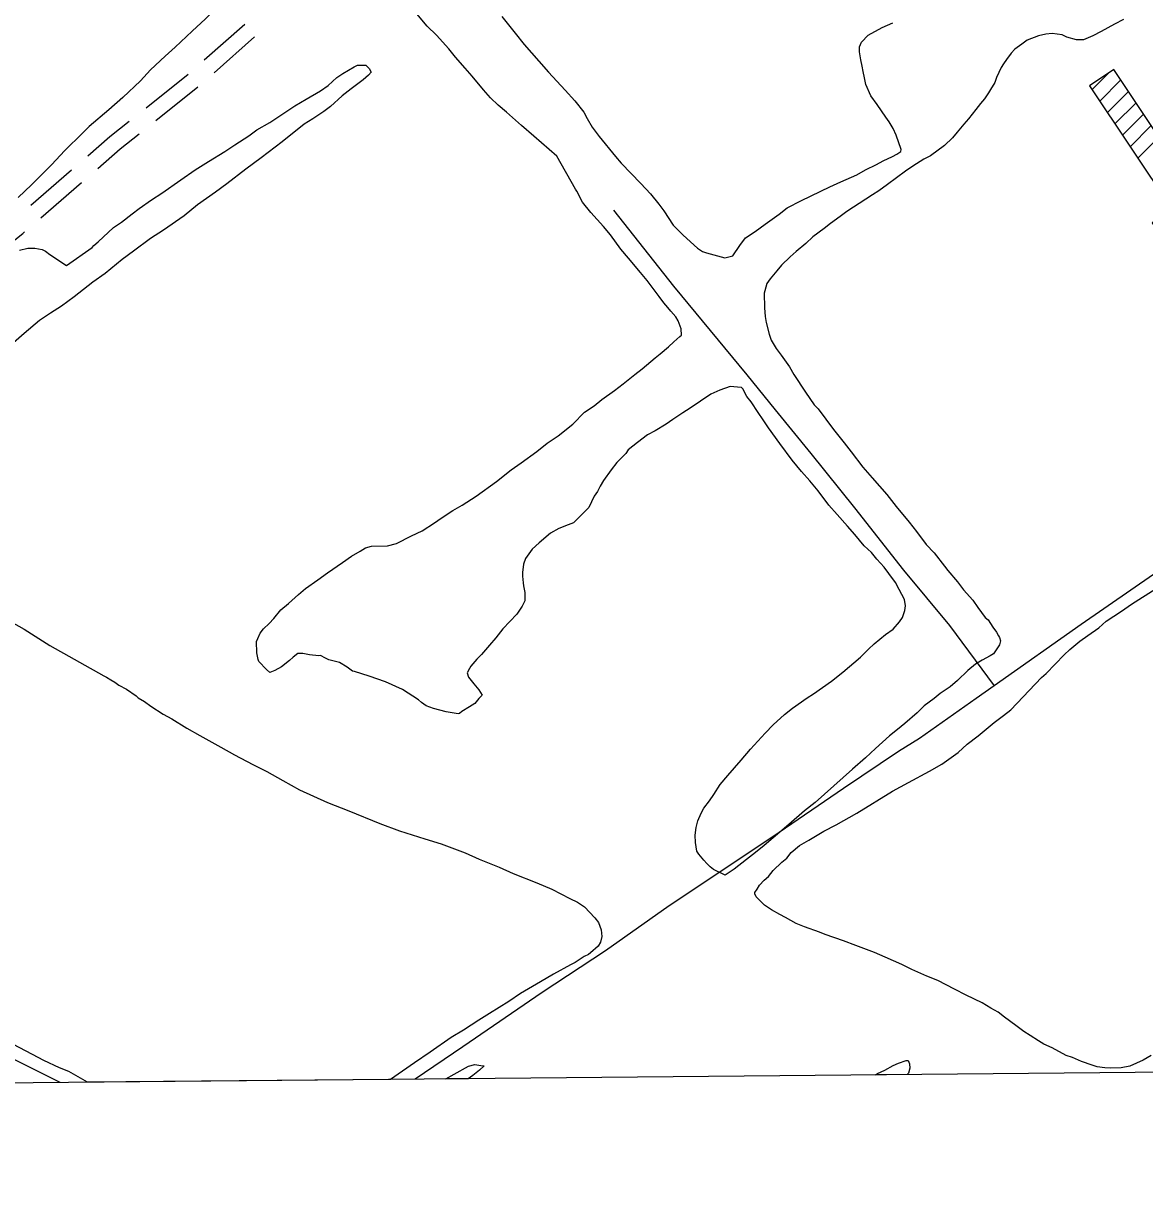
# Model space of a CAD drawing. Extents: x 3598634 to 3636690, y 517270 to 542944.
# Drawn here: x 3625513 to 3627594, y 522677 to 524854 of the extents above; entities that cross this region are included whole.
import ezdxf

# ---------------------------------------------------------------- set-up
doc = ezdxf.new("R2010")
doc.units = 0
for name, color, linetype in [('V-BLDG-OTLN', 7, 'Continuous'), ('V-GRID-FRAM', 7, 'Continuous'), ('V-ROAD-CNTR', 7, 'Continuous'), ('V-SITE-VEGE', 7, 'Continuous'), ('V-TOPO-SHOR', 7, 'Continuous')]:
    doc.layers.add(name, color=color, linetype=linetype)

msp = doc.modelspace()

# ---------------------------------------------------------------- linework, layer by layer
at = {"layer": 'V-BLDG-OTLN'}
for p, q in [((3627496.6, 524731.3), (3627527.5, 524762.1)), ((3627510.7, 524710), (3627549.8, 524749.1)), ((3627524.9, 524688.8), (3627563.9, 524727.9)), ((3627539, 524667.6), (3627578.1, 524706.7)), ((3627553.2, 524646.4), (3627592.2, 524685.5)), ((3627567.3, 524625.2), (3627606.4, 524664.3)), ((3627581.5, 524604), (3627620.5, 524643))]:
    msp.add_line(p, q, dxfattribs=at)
msp.add_lwpolyline([(3627889.3, 524240.1), (3627536.9, 524768.4), (3627491.8, 524738.4), (3627645.1, 524508.6), (3627608.2, 524484), (3627648.2, 524424), (3627622.5, 524406.8), (3627715.8, 524267), (3627745.8, 524287), (3627811.6, 524188.2)], close=True, dxfattribs=at)
at = {"layer": 'V-GRID-FRAM'}
msp.add_lwpolyline([(3602690.3, 540859.2), (3634347.4, 541153.9), (3634524.6, 522971.8), (3602851.6, 522676.9), (3602690.3, 540859.2)], dxfattribs=at)
at = {"layer": 'V-ROAD-CNTR'}
for p, q in [((3625848.6, 524786.4), (3625923.6, 524852.6)), ((3625867, 524762.5), (3625941.9, 524828.8)), ((3625740.4, 524697.6), (3625818.4, 524760.1)), ((3625758.7, 524673.8), (3625836.8, 524736.3)), ((3625526.5, 524516.9), (3625602.2, 524582.3)), ((3625544.9, 524493.1), (3625620.5, 524558.5))]:
    msp.add_line(p, q, dxfattribs=at)
for points in [[(3625632.4, 524608.5), (3625673.5, 524644), (3625709.2, 524672.6)], [(3625650.8, 524584.7), (3625692.7, 524621), (3625727.5, 524648.8)], [(3625436.3, 524404.7), (3625511.5, 524464.2), (3625514.6, 524467)]]:
    msp.add_lwpolyline(points, dxfattribs=at)
at = {"layer": 'V-SITE-VEGE'}
for p, q in [((3625488.9, 523744), (3625514.1, 523730.1)), ((3625514.1, 523730.1), (3625561.9, 523699.7)), ((3625561.9, 523699.7), (3625661.9, 523643.4)), ((3625661.9, 523643.4), (3625667.3, 523640.8)), ((3625667.3, 523640.8), (3625675.4, 523635.6)), ((3625675.4, 523635.6), (3625682.6, 523631.3)), ((3625682.6, 523631.3), (3625689.9, 523626.1)), ((3625689.9, 523626.1), (3625704.3, 523618.3)), ((3625704.3, 523618.3), (3625722.3, 523606.1)), ((3625722.3, 523606.1), (3625726, 523602.6)), ((3625726, 523602.6), (3625737.7, 523595.7)), ((3625737.7, 523595.7), (3625749.4, 523586.9)), ((3625749.4, 523586.9), (3625772, 523572.2)), ((3625772, 523572.2), (3625788.2, 523563.5)), ((3625788.2, 523563.5), (3625816.1, 523546.2)), ((3625816.1, 523546.2), (3625840.5, 523532.3)), ((3625840.5, 523532.3), (3625879.2, 523510.7)), ((3625879.2, 523510.7), (3625904.4, 523496.8)), ((3625904.4, 523496.8), (3625938.6, 523478.7)), ((3625938.6, 523478.7), (3625964.7, 523465.7)), ((3625964.7, 523465.7), (3625994.4, 523449.3)), ((3625994.4, 523449.3), (3626025.1, 523432)), ((3626025.1, 523432), (3626077.2, 523407.9)), ((3626077.2, 523407.9), (3626116.7, 523392.5)), ((3626116.7, 523392.5), (3626174.2, 523369.4)), ((3626174.2, 523369.4), (3626211, 523355.8)), ((3626211, 523355.8), (3626257.7, 523340.5)), ((3626257.7, 523340.5), (3626288.2, 523331.2)), ((3626288.2, 523331.2), (3626333.1, 523315)), ((3626333.1, 523315), (3626359.1, 523303)), ((3626359.1, 523303), (3626396, 523288.4)), ((3626396, 523288.4), (3626422, 523276.4)), ((3626422, 523276.4), (3626466, 523259.3)), ((3626466, 523259.3), (3626493.9, 523247.3)), ((3626493.9, 523247.3), (3626527.2, 523230)), ((3626527.2, 523230), (3626541.6, 523223.1)), ((3626541.6, 523223.1), (3626554.2, 523214.4)), ((3626554.2, 523214.4), (3626573.3, 523194.2)), ((3626573.3, 523194.2), (3626580.6, 523185.4)), ((3626580.6, 523185.4), (3626585.3, 523172.1)), ((3626585.3, 523172.1), (3626586.4, 523159.7)), ((3626583.9, 523148.9), (3626579.6, 523141.7)), ((3626586.4, 523159.7), (3626583.9, 523148.9)), ((3626562, 523126.2), (3626554, 523122.5)), ((3626565.5, 523129), (3626562, 523126.2)), ((3626579.6, 523141.7), (3626565.5, 523129)), ((3626528.4, 523106.9), (3626496.6, 523089.4)), ((3626537.3, 523111.5), (3626528.4, 523106.9)), ((3626554, 523122.5), (3626537.3, 523111.5)), ((3626496.6, 523089.4), (3626472.8, 523075.7)), ((3626472.8, 523075.7), (3626435.7, 523053.6)), ((3626435.7, 523053.6), (3626413.6, 523039)), ((3626413.6, 523039), (3626378.3, 523016.9)), ((3626358, 523004.1), (3626329.8, 522985.8)), ((3626378.3, 523016.9), (3626358, 523004.1)), ((3626329.8, 522985.8), (3626306.8, 522972)), ((3625529.4, 522940.8), (3625493.4, 522959.9)), ((3626306.8, 522972), (3626268, 522944.6)), ((3625551, 522929.6), (3625529.4, 522940.8)), ((3626268, 522944.6), (3626238.9, 522925.3)), ((3625579.8, 522915.8), (3625551, 522929.6)), ((3625596.9, 522909), (3625579.8, 522915.8)), ((3625618.5, 522896.9), (3625596.9, 522909)), ((3626238.9, 522925.3), (3626194, 522894.2)), ((3626312.4, 522904.3), (3626339, 522919)), ((3626339, 522919), (3626350.5, 522921.9)), ((3626359.6, 522911.4), (3626347.3, 522901.3)), ((3626350.5, 522921.9), (3626365.7, 522919.5)), ((3626368.4, 522919.5), (3626359.6, 522911.4)), ((3626365.7, 522919.5), (3626368.4, 522919.5)), ((3627098.4, 522905.3), (3627111.7, 522911.7)), ((3627111.7, 522911.7), (3627127.6, 522920)), ((3627127.6, 522920), (3627137.3, 522924.7)), ((3627137.3, 522924.7), (3627151.5, 522929.4)), ((3627151.5, 522929.4), (3627155.1, 522929.4)), ((3627155.1, 522929.4), (3627157.8, 522923.2)), ((3627158, 522915.2), (3627155.5, 522906.2)), ((3627157.8, 522923.2), (3627158, 522915.2)), ((3625632, 522889.1), (3625618.5, 522896.9)), ((3625632.1, 522889), (3625632, 522889.1)), ((3626194, 522894.2), (3625632.1, 522889)), ((3626297.1, 522895.2), (3626312.4, 522904.3)), ((3626338.7, 522895.6), (3626297.1, 522895.2)), ((3626347.3, 522901.3), (3626338.7, 522895.6)), ((3627094.3, 522902.6), (3627098.4, 522905.3)), ((3627153.2, 522903.2), (3627094.3, 522902.6)), ((3627155.5, 522906.2), (3627153.2, 522903.2))]:
    msp.add_line(p, q, dxfattribs=at)
for points in [[(3625993.9, 524993.5), (3625979.8, 524980.8), (3625955.2, 524961.6), (3625938.5, 524946.2), (3625908.6, 524920.7), (3625887.5, 524898.9), (3625850.7, 524862.6), (3625826.1, 524839.9), (3625794.5, 524809.9), (3625776, 524793.5), (3625748.8, 524768.1), (3625730.4, 524747.3), (3625697.1, 524716.4), (3625671.6, 524693.6), (3625634.6, 524662.7), (3625623.3, 524650.9), (3625589, 524617.3), (3625565.4, 524591.9), (3625527.7, 524554.7), (3625503.1, 524531)], [(3625948, 523712.6), (3625952.3, 523722.4), (3625958.4, 523730.6), (3625968.9, 523740.6), (3625977.7, 523749.6), (3625990.8, 523765.9), (3626004.9, 523777.8), (3626023.3, 523794.1), (3626036.5, 523805.1), (3626059.4, 523821.5), (3626077.1, 523834.3), (3626105.3, 523853.5), (3626122, 523865.4), (3626137.9, 523874.6), (3626147.6, 523881), (3626159.2, 523883.9), (3626188.6, 523884.4), (3626205.5, 523889.1), (3626232.9, 523903), (3626253.2, 523912.3), (3626276.2, 523926.9), (3626288.5, 523936.1), (3626309.7, 523949.8), (3626327.4, 523959.9), (3626353, 523976.4), (3626390.9, 524003.8), (3626418.1, 524025.7), (3626436.6, 524038.5), (3626465.7, 524059.5), (3626485.1, 524075), (3626505.4, 524088.8), (3626532.7, 524110.6), (3626554.6, 524132.4), (3626572.2, 524144.3), (3626586.3, 524156.2), (3626610.1, 524172.6), (3626625.9, 524185.4), (3626647.9, 524202.7), (3626661.2, 524212.8), (3626685.8, 524233.7), (3626694.6, 524241), (3626710.4, 524253.8), (3626720.1, 524262.8), (3626731.5, 524272.8), (3626734.1, 524275.6), (3626733.9, 524287.2), (3626728.3, 524302.2), (3626723.7, 524309.3), (3626714.6, 524319.8), (3626709.2, 524326.9), (3626701.9, 524335.7), (3626692.8, 524347.1), (3626670.8, 524377.1), (3626658.1, 524392), (3626636.2, 524418.4), (3626621.7, 524435.1), (3626602.5, 524461.5), (3626589.7, 524477.4), (3626566.1, 524502.9), (3626550.6, 524522.2), (3626540.4, 524542.6), (3626537.7, 524546.1), (3626502.7, 524607.9), (3626460.2, 524644.7), (3626437.5, 524664.8), (3626409.4, 524689.3), (3626394.1, 524702.4), (3626379.6, 524715.6), (3626366.8, 524730.5), (3626345.9, 524756), (3626333.1, 524771), (3626314.9, 524791.2), (3626302.2, 524807), (3626279.4, 524832.5), (3626262.2, 524849.1), (3626236.7, 524879)], [(3626401.1, 524866.7), (3626425.7, 524835.9), (3626442.1, 524814.8), (3626469.4, 524784)], [(3626469.4, 524784), (3626487.6, 524763.8), (3626518.5, 524730.4), (3626536.7, 524710.2), (3626553.1, 524689.1), (3626559.5, 524677.6), (3626568.7, 524661.7), (3626581.5, 524644.1), (3626611.6, 524607.1), (3626622.5, 524594.8), (3626658.8, 524557.1), (3626677, 524537.8), (3626692.5, 524518.4), (3626701.6, 524506.1), (3626719, 524479.6), (3626737.2, 524461.2), (3626764.4, 524436.7), (3626773.4, 524430.6), (3626780.6, 524428), (3626814.6, 524418.8), (3626829.7, 524422.6), (3626842.8, 524441.6), (3626853.3, 524456), (3626870.9, 524467.9), (3626889.4, 524481.6), (3626915.8, 524499.9), (3626930.8, 524511.8), (3626957.3, 524525.6), (3627009.5, 524550.6), (3627029.9, 524559.9), (3627060, 524572.9), (3627075.9, 524582.1), (3627096.3, 524592.2), (3627108.6, 524598.7), (3627126.3, 524607), (3627134.3, 524611.6), (3627141.3, 524616.2), (3627142.2, 524619.8), (3627132.8, 524646.4), (3627127.2, 524658.8), (3627119.9, 524671.1), (3627113.5, 524679.9), (3627097.9, 524703.8), (3627086, 524719.6), (3627076.8, 524740.9), (3627073.9, 524753.3), (3627071.9, 524764.9), (3627069.9, 524774.7), (3627067.1, 524786.2), (3627065, 524801.3), (3627064.9, 524810.3), (3627068.3, 524819.2), (3627080.6, 524831.9), (3627107.1, 524846.7), (3627126.5, 524855)], [(3627554.7, 524861.5), (3627537.9, 524852.3), (3627513.1, 524839.3), (3627498.1, 524831.1), (3627480.4, 524823.6), (3627467.9, 524823.4), (3627449.9, 524828.4), (3627441, 524832.8), (3627422.2, 524835.1), (3627410.6, 524834), (3627397.3, 524831.1), (3627376, 524822.7), (3627366.3, 524815.4), (3627353.1, 524806.3), (3627346.1, 524799), (3627337.4, 524787.3), (3627332.1, 524779.2), (3627327.8, 524771.9), (3627319.2, 524753.9), (3627315.8, 524744.1), (3627308, 524731.5), (3627304.5, 524725.2), (3627296.7, 524714.3), (3627289.7, 524705.3), (3627281, 524694.4), (3627267, 524677.2), (3627258.2, 524667.3), (3627246, 524651.9), (3627237.2, 524641.9), (3627222.3, 524627.4), (3627196.8, 524608.2), (3627184.4, 524601.8), (3627164.1, 524588.9), (3627150, 524579.8), (3627116.5, 524555.1), (3627100.7, 524543.2), (3627089.2, 524535.9), (3627076.8, 524527.7), (3627041.5, 524504.8), (3627029.2, 524495.6), (3627010.7, 524482.8), (3626999.3, 524473.7), (3626978.1, 524458.2), (3626964.9, 524445.5), (3626947.4, 524430.9), (3626935.9, 524420.9), (3626920.1, 524405.4), (3626911.4, 524394.6), (3626899.2, 524380.1), (3626893.1, 524371.1), (3626888.8, 524357.6), (3626888, 524353.1), (3626888.5, 524326.4), (3626889.6, 524310.3), (3626891.6, 524298.8), (3626897.3, 524277.5), (3626901.1, 524265.9), (3626910.3, 524250.9), (3626919.4, 524238.6), (3626935, 524216.6), (3626943.2, 524202.4)], [(3625505.7, 524433), (3625520.8, 524436.8), (3625534.1, 524437), (3625547.6, 524434.6), (3625553.9, 524431.1), (3625562, 524425), (3625592.7, 524405), (3625640.3, 524437.9), (3625643.8, 524441.6), (3625651.7, 524448.8), (3625679.8, 524475.2), (3625694.8, 524485.3), (3625715, 524500.8), (3625727.4, 524510.8), (3625750.3, 524526.4), (3625769.7, 524539.2), (3625805, 524563.9), (3625831.4, 524582.2), (3625856.1, 524597.8), (3625887, 524616.1), (3625905.5, 524628.9), (3625931.1, 524645.4), (3625946.1, 524656.4), (3625970, 524670.2), (3625986.7, 524681.2), (3626016.7, 524701.3), (3626037.9, 524713.3), (3626064.4, 524728.9), (3626078.5, 524738.9), (3626094.3, 524753.5), (3626105.8, 524760.8), (3626127, 524773.7), (3626133.2, 524776.5), (3626148.3, 524776.7), (3626154.7, 524770.6), (3626158.4, 524763.5), (3626153.1, 524758.1), (3626143.5, 524749), (3626121.4, 524732.5), (3626104.7, 524719.8), (3626082.8, 524699.8), (3626070.4, 524690.6), (3626050.1, 524676.9), (3626034.2, 524666.8), (3625992.9, 524634), (3625954.1, 524604.8), (3625925.9, 524583.8), (3625890.7, 524556.4), (3625869.6, 524540.9), (3625836.1, 524517.1), (3625811.4, 524497.1), (3625772.6, 524470.5), (3625748.8, 524455), (3625717.1, 524431.2), (3625696, 524415.7), (3625664.3, 524390.2), (3625641.4, 524373.7), (3625607.1, 524346.4), (3625583.3, 524329), (3625563, 524316.2), (3625542.7, 524302.4), (3625514.5, 524278.8), (3625494.3, 524261.5)], [(3626943.2, 524202.4), (3626964.3, 524169.8), (3626980.8, 524146), (3626988, 524139), (3627016.4, 524100.2), (3627036.4, 524075.6), (3627049.2, 524058.8), (3627071.1, 524030.7), (3627088.4, 524010.4), (3627115.7, 523979.7), (3627133, 523957.7), (3627156.7, 523928.6), (3627170.4, 523911), (3627188.6, 523887.2), (3627203.2, 523871.4), (3627222.3, 523846.8), (3627228.7, 523838.9), (3627246.9, 523817.8), (3627257.9, 523802.8), (3627275.1, 523783.5), (3627284.3, 523770.2), (3627298, 523751.7), (3627303.4, 523747.4), (3627312.6, 523733.3), (3627319, 523724.4), (3627322.7, 523717.4), (3627324.5, 523714.7), (3627326.4, 523708.5), (3627324.7, 523700.5), (3627318.6, 523691.4), (3627313.4, 523684.2), (3627307.2, 523680.5), (3627292.2, 523672.2), (3627279.9, 523664.9), (3627265.8, 523653.1), (3627246.5, 523634.9), (3627233.3, 523623.1), (3627214.8, 523610.2), (3627203.3, 523601.1), (3627184.8, 523587.4), (3627171.7, 523574.7), (3627148.8, 523554.7), (3627135.6, 523543.8), (3627120.7, 523531.9), (3627094.3, 523508.3), (3627075.9, 523491), (3627052.1, 523470.1), (3626982.7, 523408.2), (3626962.5, 523392.7), (3626933.5, 523367.2), (3626904.4, 523342.7), (3626887.7, 523328.1), (3626871.9, 523315.3), (3626855.2, 523302.6), (3626832.3, 523284.3), (3626820.8, 523277), (3626815.5, 523273.3), (3626793.9, 523283.7), (3626787.6, 523288.9), (3626781.2, 523295), (3626775.8, 523301.2), (3626766.7, 523312.6), (3626763, 523317.9), (3626760.1, 523333.9), (3626759.8, 523347.3), (3626761.4, 523361.6), (3626764.7, 523374.2), (3626770.7, 523388.5), (3626775.9, 523397.5), (3626786.4, 523411.1), (3626794.2, 523422.8), (3626806.4, 523441.8), (3626820.4, 523458.1), (3626844.9, 523487), (3626862.4, 523507), (3626889.5, 523536.9), (3626904.4, 523552.3), (3626925.5, 523571.4), (3626940.5, 523583.2), (3626967.8, 523602.5), (3626979.3, 523609.8), (3627012.8, 523633.6), (3627033.9, 523650), (3627066.4, 523678.2), (3627081.3, 523692.7), (3627091.9, 523702.7), (3627113, 523720), (3627127.1, 523730.1), (3627139.3, 523743.7), (3627144.5, 523751.8), (3627148.8, 523764.3), (3627150.4, 523773.3), (3627148.4, 523784.9), (3627138.3, 523803.4), (3627131.8, 523816.7), (3627119.1, 523833.4), (3627110.8, 523844.9), (3627097.2, 523859.8), (3627087.2, 523872.1), (3627073.6, 523884.4), (3627056.3, 523905.5)], [(3627056.3, 523905.5), (3627042.6, 523921.3), (3627023.5, 523942.4), (3627008.1, 523960), (3626988, 523986.4), (3626972.5, 524004.9), (3626957, 524022.5), (3626939.7, 524043.6), (3626916.9, 524074.4), (3626895.9, 524103.5), (3626885.8, 524118.5), (3626876.7, 524131.7), (3626863.8, 524152), (3626855.6, 524161.7), (3626848.2, 524175.8), (3626845.5, 524178.4), (3626838.4, 524179.2), (3626825, 524179.9), (3626805.5, 524173.3), (3626788.6, 524165.9), (3626750.7, 524140.2), (3626736.6, 524131.1), (3626718.1, 524119.2), (3626705.7, 524110), (3626685.4, 524098.1), (3626671.3, 524090.7), (3626652.8, 524076.1), (3626644, 524069.7), (3626635.2, 524062.4), (3626630.8, 524056.1), (3626614.2, 524038.9), (3626603.7, 524025.3), (3626589.8, 524005.5), (3626583.7, 523995.5), (3626578.5, 523985.6), (3626572.4, 523976.6), (3626562.1, 523955.9), (3626534, 523926.9), (3626524.3, 523923.2), (3626506.5, 523916.6), (3626491.5, 523908.3), (3626470.4, 523890.1), (3626457.2, 523878.3), (3626445, 523861.1), (3626440.8, 523850.4), (3626439.2, 523835.2), (3626439.4, 523828), (3626440.5, 523815.6), (3626441.4, 523810.2), (3626443.4, 523797.8), (3626443.7, 523782.6), (3626438.5, 523772.7), (3626429, 523757.4), (3626402.7, 523730.2), (3626389.6, 523713.9), (3626378.2, 523700.3), (3626363.3, 523683.1), (3626354.6, 523674), (3626343.2, 523661.3), (3626340.6, 523656.8), (3626336.3, 523648.7), (3626339.1, 523640.7), (3626349.1, 523628.4), (3626358.2, 523617), (3626364.6, 523607.3), (3626358.5, 523600.9), (3626350.6, 523591.9), (3626340.9, 523585.5), (3626326.8, 523577.2), (3626322.4, 523573.6), (3626319.7, 523572.6), (3626297.4, 523576.7), (3626274.1, 523582.5), (3626260.6, 523587.7), (3626251.6, 523593.8), (3626246.1, 523599), (3626216.4, 523618.1), (3626184.9, 523631.9), (3626154.4, 523642.9), (3626127.5, 523651.4), (3626123.9, 523652.2), (3626114, 523659.2), (3626099.5, 523667.9), (3626079.8, 523672.9), (3626073.5, 523676.3), (3626064.5, 523680.7), (3626061, 523680.6), (3626044, 523682.1), (3626031.4, 523684.5), (3626022.5, 523684.4), (3626013.7, 523678), (3626006.7, 523671.6), (3625991.7, 523659.8), (3625979.3, 523653.3), (3625970.5, 523649.6), (3625964.1, 523654.8), (3625949.6, 523669.8), (3625948.7, 523673.3), (3625945.8, 523685.8), (3625945.4, 523707.2), (3625948, 523712.6)], [(3627345.5, 523580.4), (3627402.5, 523640.2), (3627411.3, 523647.5), (3627444.6, 523682), (3627455.1, 523692), (3627473.6, 523707.5), (3627488.6, 523718.4), (3627508.9, 523732.2), (3627522.9, 523744.9), (3627551.2, 523763.2), (3627569.7, 523776), (3627615.6, 523805.4)], [(3627606.3, 522938.9), (3627591.3, 522929.8), (3627566.5, 522918.6), (3627550.5, 522915.7), (3627530, 522915.3), (3627520.2, 522916.1), (3627505.9, 522917.6), (3627496.9, 522921), (3627477.1, 522927.8), (3627460.1, 522934.7), (3627448.4, 522938.9), (3627422.3, 522952.7), (3627407, 522959.6), (3627397.1, 522965.7), (3627381.8, 522976.1), (3627370, 522983.1), (3627354.7, 522994.4), (3627333.9, 523010.1), (3627322.1, 523018.8), (3627308.6, 523026.6), (3627292.4, 523036.2), (3627262.7, 523050.8), (3627241.1, 523062), (3627210.5, 523077.6), (3627189.8, 523086.1), (3627162, 523098.2), (3627143.1, 523107.7), (3627112.5, 523121.4), (3627092.8, 523130), (3627057.7, 523142.8), (3627035.3, 523151.3), (3627001.2, 523163.2), (3626990.4, 523167.5), (3626962.6, 523177.7), (3626947.3, 523183.7), (3626927.5, 523195), (3626916.7, 523200.1), (3626901.4, 523208.8), (3626888.7, 523217.5), (3626873.3, 523233.3), (3626870.5, 523238.6), (3626870.5, 523241.3), (3626874.8, 523247.6), (3626879.2, 523254.8), (3626887.9, 523263.9), (3626895.8, 523271.1), (3626904.6, 523282), (3626920.4, 523297.4), (3626930.1, 523304.7), (3626937.9, 523315.6), (3626953.7, 523328.3), (3626970.5, 523338.4), (3626998.8, 523355), (3627021.8, 523367), (3627059.8, 523388.1), (3627126, 523429.4), (3627156, 523445.1), (3627194.9, 523466.3), (3627217.9, 523479.2), (3627247.9, 523501.1), (3627264.6, 523516.5), (3627284.8, 523532), (3627314.7, 523556.7), (3627332.3, 523569.4), (3627345.5, 523580.4)]]:
    msp.add_lwpolyline(points, dxfattribs=at)
at = {"layer": 'V-TOPO-SHOR'}
for points in [[(3626608.1, 524507.7), (3626719.6, 524366.2), (3626855.4, 524202.1)], [(3626855.4, 524202.1), (3626908, 524136.9), (3626974.5, 524055.9), (3627055.6, 523955.1), (3627146.7, 523839.5), (3627231.7, 523736.7), (3627314.6, 523624.8)], [(3627783.7, 523953.5), (3627660.5, 523866), (3627476, 523738.7), (3627314.6, 523624.8), (3627281.1, 523601.2), (3627176.4, 523527), (3627137.1, 523502.8), (3627035.3, 523433.9), (3626904, 523344.7), (3626711.7, 523216.5), (3626593.2, 523133), (3626475.6, 523055.7), (3626328.2, 522954.9), (3626239.9, 522894.7)], [(3625580.8, 522888.5), (3625515.5, 522921.3), (3625355.4, 523002.7), (3625343.5, 523009)]]:
    msp.add_lwpolyline(points, dxfattribs=at)

doc.saveas('drawing.dxf')
